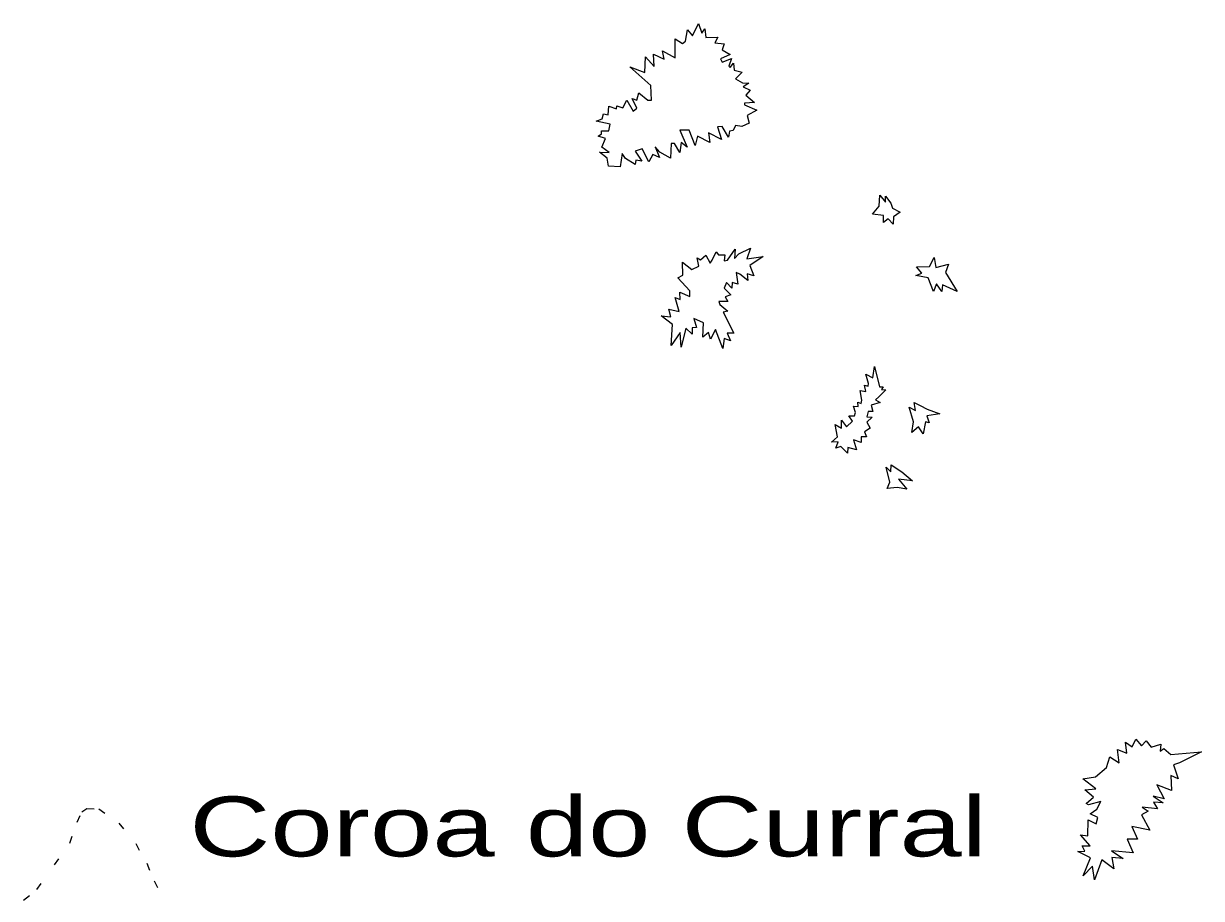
# Model space of a CAD drawing. Extents: x 47169 to 972804, y 7447977 to 9608469.
# Drawn here: x 488099 to 500909, y 8044744 to 8054254 of the extents above; entities that cross this region are included whole.
import ezdxf

# ---------------------------------------------------------------- set-up
doc = ezdxf.new("R2010")
doc.units = 0
doc.header["$LTSCALE"] = 270
doc.linetypes.add('DOTTED', pattern=[1.5, 0.3, -1.2])
doc.layers.add('1', color=7, linetype='Continuous', lineweight=13)
doc.layers.add('3', color=7, linetype='Continuous')

msp = doc.modelspace()

# ---------------------------------------------------------------- linework, layer by layer
at = {"layer": '1'}
for points in [[(494691.4, 8053782.1), (494854.8, 8053723.5), (494864.3, 8053891.7), (494956.7, 8053787.7), (494948.1, 8053920.5), (495065.9, 8053865.2), (495047.9, 8053955.9), (495185.8, 8053882.9), (495186.8, 8054086.5), (495264.3, 8054035.6), (495299.3, 8054062.2), (495319.4, 8054186.1), (495375.7, 8054120.9), (495439.3, 8054253.6), (495475.4, 8054148.5), (495508.3, 8054197.2), (495517.9, 8054103.2), (495648.4, 8054104.3), (495617.6, 8054042.4), (495717.3, 8054032.4), (495697.2, 8053969.3), (495784.2, 8053916.3), (495680.2, 8053872), (495697.2, 8053834.4), (495797, 8053873.1), (495769.4, 8053791.2), (495784.2, 8053775.8), (495820.3, 8053822.2), (495825.6, 8053745.9), (495912.6, 8053726), (495841.6, 8053651.9), (495918, 8053608.7), (495986.9, 8053606.5), (495923.3, 8053565.6), (496001.8, 8053528), (495954.1, 8053473.8), (496048.5, 8053395.2), (495939.2, 8053387.5), (495939.2, 8053369.8), (496074, 8053311.2), (495970, 8053252.5), (495990.2, 8053170.6), (495911.7, 8053135.2), (495842.7, 8053147.4), (495815.2, 8053091), (495774.8, 8053083.2), (495764.2, 8053020.1), (495698.4, 8053136.3), (495644.3, 8053131.8), (495687.9, 8052994.7), (495547.8, 8053065.4), (495563.7, 8052960.3), (495427.9, 8053028.9), (495403.5, 8052929.3), (495338.8, 8053094.2), (495236.9, 8053094.1), (495316.5, 8052911.6), (495250.8, 8052959.2), (495238, 8052851.8), (495178.6, 8052951.4), (495143.6, 8052951.4), (495136.2, 8052791), (495019.5, 8052854), (494967.5, 8052912.6), (495014.2, 8052797.6), (494943.1, 8052830.8), (494899.6, 8052752.2), (494827.4, 8052891.6), (494748.9, 8052866.1), (494823.2, 8052756.6), (494757.4, 8052768.8), (494752.1, 8052723.4), (494647.1, 8052788.6), (494608.9, 8052841.7), (494588.8, 8052696.8), (494459.3, 8052704.5), (494446.6, 8052790.8), (494361.7, 8052856), (494468.8, 8052853.9), (494387.1, 8052910.3), (494427.4, 8053004.3), (494348.9, 8053029.7), (494383.9, 8053055.2), (494383.9, 8053086.2), (494465.6, 8053086.2), (494480.4, 8053160.3), (494327.6, 8053192.4), (494393.4, 8053217.8), (494406.1, 8053272), (494457, 8053262.1), (494464.5, 8053356.1), (494548.3, 8053328.5), (494550.4, 8053358.4), (494617.2, 8053336.3), (494659.7, 8053420.4), (494729.7, 8053300.9), (494767.9, 8053334.1), (494719.1, 8053440.3), (494770, 8053420.4), (494790.1, 8053502.3), (494889.9, 8053421.5)], [(494889.9, 8053421.5), (494928.1, 8053421.5), (494919.6, 8053582), (494691.4, 8053782.1)]]:
    msp.add_lwpolyline(points, dxfattribs=at)
for points in [[(497331.4, 8052180.7), (497405.7, 8052268.1), (497412, 8052387.6), (497471.5, 8052311.2), (497471.4, 8052377.6), (497529.8, 8052301.3), (497547.8, 8052246), (497631.7, 8052202.9), (497558.5, 8052152), (497556.4, 8052074.5), (497502.2, 8052130.9), (497451.3, 8052092.2), (497451.3, 8052166.3)], [(495622.5, 8050929.1), (495569.5, 8050822.9), (495549.3, 8050895.9), (495485.7, 8050845), (495492, 8050999.9), (495390.2, 8051048.5), (495416.7, 8050951.2), (495370, 8050946.8), (495371.1, 8050878.2), (495302.1, 8050943.4), (495249.2, 8050734.3), (495238.5, 8050894.7), (495142, 8050754.2), (495156.8, 8050981), (495033.7, 8051075), (495137.7, 8051067.3), (495117.5, 8051149.2), (495230, 8051123.8), (495185.4, 8051276.4), (495239.5, 8051254.3), (495236.3, 8051335), (495346.6, 8051287.5), (495345.5, 8051348.4), (495215, 8051489.9), (495269.1, 8051518.7), (495265.9, 8051661.4), (495367.8, 8051580.7), (495444.2, 8051618.3), (495426.1, 8051707.9), (495462.2, 8051686.9), (495517.3, 8051735.6), (495566.2, 8051649.3), (495589.5, 8051680.3), (495629.8, 8051772.2), (495657.4, 8051739), (495724.2, 8051739), (495716.8, 8051673.7), (495755, 8051681.5), (495837.7, 8051801), (495831.4, 8051699.2), (495877, 8051752.3), (496003.2, 8051812.1), (495966.1, 8051694.8), (496141.1, 8051720.3), (495999, 8051622.9), (496040.4, 8051511.1), (495969.3, 8051532.2), (495974.6, 8051462.5), (495889.8, 8051528.8), (495847.3, 8051548.7), (495867.5, 8051421.5), (495807, 8051439.2), (495801.7, 8051378.3), (495745.5, 8051439.2), (495717.9, 8051378.3), (495792.2, 8051306.4), (495728.5, 8051284.3), (495759.3, 8051233.4), (495661.7, 8051232.3), (495672.3, 8051199.1), (495757.2, 8051126.1), (495708.4, 8051118.3), (495824.1, 8050887.1), (495749.8, 8050887.1), (495785.9, 8050805.2), (495717, 8050830.7), (495702.1, 8050721.2)], [(498251.3, 8051342.2), (498093.2, 8051415.2), (498083.7, 8051341.1), (498027.5, 8051422.9), (497994.6, 8051341), (497935.2, 8051491.5), (497802.5, 8051515.8), (497869.4, 8051539.1), (497810, 8051609.9), (497950, 8051613.2), (498003, 8051710.6), (498021.1, 8051601), (498156.9, 8051639.8), (498126.1, 8051548)], [(497353.9, 8050524.5), (497408, 8050303.2), (497448.4, 8050305.5), (497428.2, 8050274.5), (497477, 8050272.3), (497400.6, 8050195.9), (497364.6, 8050162.7), (497413.4, 8050135.1), (497316.9, 8050104.1), (497334.9, 8050035.5), (497284, 8050035.5), (497269.1, 8049979.1), (497327.5, 8049974.7), (497271.2, 8049920.4), (497307.3, 8049857.4), (497243.7, 8049816.4), (497264.9, 8049762.2), (497208.7, 8049762.2), (497206.6, 8049701.4), (497124.9, 8049729), (497155.7, 8049619.5), (497064.4, 8049644.9), (497059.1, 8049584.1), (496987, 8049657.1), (496931.8, 8049639.4), (496959.4, 8049705.8), (496885.2, 8049704.6), (496950.9, 8049761.1), (496925.4, 8049893.8), (496994.4, 8049856.2), (496994.4, 8049942.5), (497047.4, 8049871.7), (497114.2, 8049930.4), (497072.9, 8049991.2), (497136.5, 8049991.2), (497146.1, 8050026.6), (497123.8, 8050093), (497176.8, 8050090.8), (497173.6, 8050139.5), (497209.7, 8050124), (497215, 8050161.6), (497199.1, 8050266.7), (497257.4, 8050253.4), (497244.7, 8050322), (497282.9, 8050312.1), (497288.2, 8050340.9), (497259.5, 8050442.6), (497335.9, 8050401.7)], [(497758.2, 8049807.7), (497776.2, 8049924.9), (497729.5, 8050085.3), (497800.6, 8050047.7), (497785.7, 8050134), (497851.5, 8050103), (497925.8, 8050063.2), (498063.7, 8050010.1), (497920.5, 8049989.1), (497949.1, 8049915), (497908.8, 8049922.7), (497881.2, 8049793.3), (497832.4, 8049871.8)], [(497705.2, 8049191.4), (497600.2, 8049211.3), (497490.9, 8049201.3), (497518.5, 8049269.9), (497480.3, 8049432.6), (497531.2, 8049381.7), (497535.5, 8049455.8), (497651.1, 8049379.5), (497767.8, 8049283.2), (497612.9, 8049300.9)], [(500908.6, 8046338.3), (500668.9, 8046218.8), (500603.2, 8046196.7), (500654.1, 8046044), (500575.6, 8046081.6), (500583, 8045916.8), (500421.8, 8045977.6), (500503.5, 8045824.9), (500383.6, 8045853.7), (500493.9, 8045781.8), (500386.8, 8045791.8), (500432.4, 8045718.7), (500264.8, 8045734.2), (500328.5, 8045693.3), (500256.3, 8045652.4), (500348.6, 8045487.5), (500152.4, 8045525.1), (500213.9, 8045387.9), (500101.5, 8045387.9), (500165.1, 8045238.6), (499930.7, 8045260.7), (500055.9, 8045177.7), (499932.9, 8045187.7), (499954.1, 8045066), (499823.6, 8045162.2), (499745.1, 8044946.5), (499725, 8045093.7), (499622.1, 8044989.7), (499703.8, 8045184.4), (499563.8, 8045254.1), (499640.1, 8045256.3), (499612.5, 8045314.9), (499699.5, 8045314.9), (499592.4, 8045436.6), (499674.1, 8045423.3), (499676.2, 8045597), (499763.2, 8045553.9), (499780.1, 8045622.5), (499699.5, 8045662.3), (499770.6, 8045713.2), (499816.2, 8045797.3), (499681.5, 8045759.7), (499656, 8045774), (499734.5, 8045846), (499640.1, 8045924.5), (499760, 8045936.7), (499620, 8046044), (499755.7, 8046067.2), (499874.5, 8046165.7), (499910.6, 8046283), (500014.5, 8046218.8), (499994.4, 8046363.7), (500096.2, 8046322.8), (500083.5, 8046442.3), (500154.5, 8046392.5), (500193.8, 8046473.3), (500257.4, 8046402.5), (500308.3, 8046457.8), (500363.5, 8046389.2), (500468.5, 8046420.2), (500461, 8046343.8), (500499.2, 8046373.7), (500575.6, 8046308.4)]]:
    msp.add_lwpolyline(points, close=True, dxfattribs=at)
at = {"layer": '1', "linetype": 'DOTTED'}
msp.add_lwpolyline([(488099.4, 8044725), (488244.6, 8044841.3), (488437.4, 8045109.1), (488602.8, 8045344.9), (488682.2, 8045571.7), (488733, 8045685.7), (488786, 8045721.1), (488918.6, 8045716.8), (489135, 8045560.9), (489318.6, 8045340.8), (489438.6, 8045127.4), (489519.3, 8044936), (489621.2, 8044725.9)], dxfattribs=at)

# ---------------------------------------------------------------- texts
at = {"layer": '3', "width": 1.4}
msp.add_text('Coroa do Curral', height=651, dxfattribs=at).set_placement((489903.1, 8045200.6))

doc.saveas('drawing.dxf')
